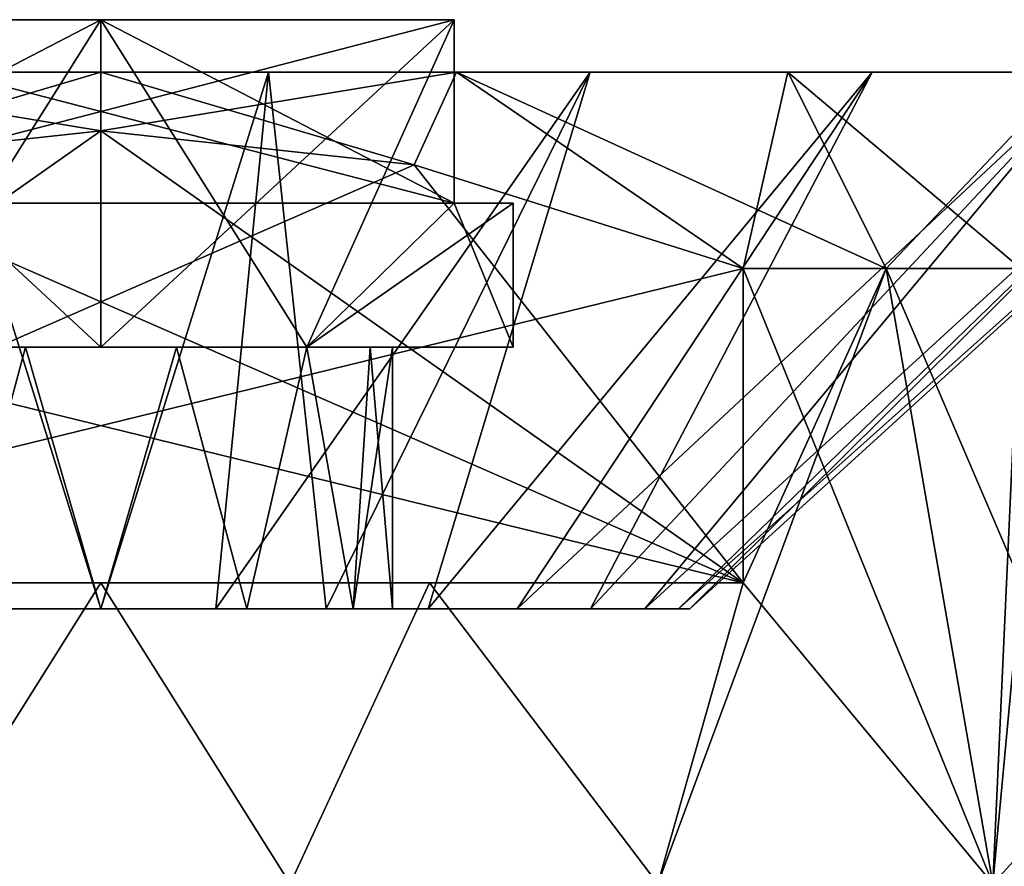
# Model space of a CAD drawing. Extents: x -265 to 265, y 0 to 1307.
# Tile 363 of 436: x -250.62 to -243.1, y 1300.13 to 1306.6. Entities that reach past the tile are written whole.
import ezdxf

# ---------------------------------------------------------------- set-up
doc = ezdxf.new("R2010")
doc.units = 0
doc.header["$LTSCALE"] = 65.185185
for name, color, linetype in [('335', 7, 'CONTINUOUS'), ('336', 7, 'CONTINUOUS'), ('337', 7, 'CONTINUOUS'), ('338', 7, 'CONTINUOUS'), ('339', 7, 'CONTINUOUS'), ('344', 7, 'CONTINUOUS'), ('345', 7, 'CONTINUOUS'), ('346', 7, 'CONTINUOUS'), ('347', 7, 'CONTINUOUS'), ('348', 7, 'CONTINUOUS'), ('349', 7, 'CONTINUOUS'), ('350', 7, 'CONTINUOUS'), ('351', 7, 'CONTINUOUS'), ('352', 7, 'CONTINUOUS'), ('353', 7, 'CONTINUOUS'), ('354', 7, 'CONTINUOUS'), ('355', 7, 'CONTINUOUS'), ('356', 7, 'CONTINUOUS'), ('357', 7, 'CONTINUOUS'), ('360', 7, 'CONTINUOUS'), ('363', 7, 'CONTINUOUS'), ('364', 7, 'CONTINUOUS')]:
    doc.layers.add(name, color=color, linetype=linetype)

msp = doc.modelspace()

# ---------------------------------------------------------------- linework, layer by layer
at = {"layer": '335', "color": 7, "linetype": 'CONTINUOUS'}
for points in [[(-245.0911, 1302.3, 10.95), (-243.1834, 1300, 9.8759), (-245.0911, 1304.7, 10.95), (-245.0911, 1302.3, 10.95)], [(-245.0911, 1304.7, 10.95), (-243.1834, 1300, 9.8759), (-244, 1304.7, 10.3923), (-245.0911, 1304.7, 10.95)], [(-244, 1304.7, 10.3923), (-243.1834, 1300, 9.8759), (-242.9715, 1302.3, 9.7262), (-244, 1304.7, 10.3923)], [(-242.9715, 1304.7, 9.7262), (-244, 1304.7, 10.3923), (-242.9715, 1302.3, 9.7262), (-242.9715, 1304.7, 9.7262)], [(-252.51, 1302.3, 11.7345), (-251.4463, 1300, 11.9125), (-250, 1302.3, 11.9999), (-252.51, 1302.3, 11.7345)], [(-251.4463, 1300, 11.9125), (-248.5537, 1300, 11.9125), (-250, 1302.3, 11.9999), (-251.4463, 1300, 11.9125)], [(-250, 1302.3, 11.9999), (-248.5537, 1300, 11.9125), (-247.49, 1302.3, 11.7345), (-250, 1302.3, 11.9999)], [(-248.5537, 1300, 11.9125), (-245.745, 1300, 11.2203), (-247.49, 1302.3, 11.7345), (-248.5537, 1300, 11.9125)], [(-247.49, 1302.3, 11.7345), (-245.745, 1300, 11.2203), (-245.0911, 1302.3, 10.95), (-247.49, 1302.3, 11.7345)], [(-245.745, 1300, 11.2203), (-243.1834, 1300, 9.8759), (-245.0911, 1302.3, 10.95), (-245.745, 1300, 11.2203)], [(-243.1834, 1300, 9.8759), (-241.0179, 1300, 7.9574), (-242.9715, 1302.3, 9.7262), (-243.1834, 1300, 9.8759)]]:
    msp.add_3dface(points, dxfattribs=at)
at = {"layer": '336', "color": 7, "linetype": 'CONTINUOUS'}
for points in [[(-248.719, 1306.2, 8.9083), (-251.281, 1306.2, 8.9083), (-255.2503, 1306.2, 9.093), (-248.719, 1306.2, 8.9083)], [(-244.7497, 1306.2, 9.093), (-248.719, 1306.2, 8.9083), (-255.2503, 1306.2, 9.093), (-244.7497, 1306.2, 9.093)], [(-255.2503, 1306.2, -9.093), (-251.281, 1306.2, -8.9083), (-244.7497, 1306.2, -9.093), (-255.2503, 1306.2, -9.093)], [(-252.718, 1306.2, 10.1421), (-244.7497, 1306.2, 9.093), (-255.2503, 1306.2, 9.093), (-252.718, 1306.2, 10.1421)], [(-252.718, 1306.2, -10.1421), (-255.2503, 1306.2, -9.093), (-247.282, 1306.2, -10.1421), (-252.718, 1306.2, -10.1421)], [(-247.282, 1306.2, -10.1421), (-255.2503, 1306.2, -9.093), (-244.7497, 1306.2, -9.093), (-247.282, 1306.2, -10.1421)], [(-247.282, 1306.2, 10.1421), (-244.7497, 1306.2, 9.093), (-252.718, 1306.2, 10.1421), (-247.282, 1306.2, 10.1421)], [(-250, 1306.2, 10.5), (-247.282, 1306.2, 10.1421), (-252.718, 1306.2, 10.1421), (-250, 1306.2, 10.5)], [(-250, 1306.2, -10.5), (-252.718, 1306.2, -10.1421), (-247.282, 1306.2, -10.1421), (-250, 1306.2, -10.5)], [(-251.281, 1306.2, -8.9083), (-248.719, 1306.2, -8.9083), (-244.7497, 1306.2, -9.093), (-251.281, 1306.2, -8.9083)], [(-246.2611, 1306.2, 8.1866), (-248.719, 1306.2, 8.9083), (-242.5755, 1306.2, 7.4245), (-246.2611, 1306.2, 8.1866)], [(-242.5755, 1306.2, 7.4245), (-248.719, 1306.2, 8.9083), (-244.7497, 1306.2, 9.093), (-242.5755, 1306.2, 7.4245)], [(-248.719, 1306.2, -8.9083), (-246.2611, 1306.2, -8.1866), (-244.7497, 1306.2, -9.093), (-248.719, 1306.2, -8.9083)], [(-244.1065, 1306.2, 6.8019), (-246.2611, 1306.2, 8.1866), (-242.5755, 1306.2, 7.4245), (-244.1065, 1306.2, 6.8019)], [(-246.2611, 1306.2, -8.1866), (-244.1065, 1306.2, -6.8019), (-242.5755, 1306.2, -7.4245), (-246.2611, 1306.2, -8.1866)], [(-244.7497, 1306.2, -9.093), (-246.2611, 1306.2, -8.1866), (-242.5755, 1306.2, -7.4245), (-244.7497, 1306.2, -9.093)], [(-242.4288, 1306.2, 4.8658), (-244.1065, 1306.2, 6.8019), (-240.907, 1306.2, 5.2503), (-242.4288, 1306.2, 4.8658)], [(-240.907, 1306.2, 5.2503), (-244.1065, 1306.2, 6.8019), (-242.5755, 1306.2, 7.4245), (-240.907, 1306.2, 5.2503)], [(-244.1065, 1306.2, -6.8019), (-242.4288, 1306.2, -4.8658), (-240.907, 1306.2, -5.2503), (-244.1065, 1306.2, -6.8019)], [(-242.5755, 1306.2, -7.4245), (-244.1065, 1306.2, -6.8019), (-240.907, 1306.2, -5.2503), (-242.5755, 1306.2, -7.4245)]]:
    msp.add_3dface(points, dxfattribs=at)
at = {"layer": '337', "color": 7, "linetype": 'CONTINUOUS'}
for points in [[(-251.281, 1306.2, 8.9083), (-248.719, 1306.2, 8.9083), (-250, 1302.1, 4.5), (-251.281, 1306.2, 8.9083)], [(-250.8776, 1302.1, 4.4136), (-251.281, 1306.2, 8.9083), (-250, 1302.1, 4.5), (-250.8776, 1302.1, 4.4136)], [(-250, 1302.1, 4.5), (-248.719, 1306.2, 8.9083), (-249.1224, 1302.1, 4.4136), (-250, 1302.1, 4.5)], [(-248.719, 1306.2, 8.9083), (-246.2611, 1306.2, 8.1866), (-249.1224, 1302.1, 4.4136), (-248.719, 1306.2, 8.9083)], [(-249.1224, 1302.1, 4.4136), (-246.2611, 1306.2, 8.1866), (-248.2779, 1302.1, 4.1574), (-249.1224, 1302.1, 4.4136)], [(-248.2779, 1302.1, 4.1574), (-246.2611, 1306.2, 8.1866), (-247.4997, 1302.1, 3.7414), (-248.2779, 1302.1, 4.1574)], [(-246.2611, 1306.2, 8.1866), (-244.1065, 1306.2, 6.8019), (-247.4997, 1302.1, 3.7414), (-246.2611, 1306.2, 8.1866)], [(-247.4997, 1302.1, 3.7414), (-244.1065, 1306.2, 6.8019), (-246.818, 1302.1, 3.182), (-247.4997, 1302.1, 3.7414)], [(-244.1065, 1306.2, 6.8019), (-242.4288, 1306.2, 4.8658), (-246.818, 1302.1, 3.182), (-244.1065, 1306.2, 6.8019)], [(-246.818, 1302.1, 3.182), (-242.4288, 1306.2, 4.8658), (-246.2586, 1302.1, 2.5003), (-246.818, 1302.1, 3.182)], [(-246.2586, 1302.1, 2.5003), (-242.4288, 1306.2, 4.8658), (-245.8426, 1302.1, 1.7221), (-246.2586, 1302.1, 2.5003)], [(-242.4288, 1306.2, 4.8658), (-241.3645, 1306.2, 2.5353), (-245.8426, 1302.1, 1.7221), (-242.4288, 1306.2, 4.8658)], [(-245.8426, 1302.1, 1.7221), (-241.3645, 1306.2, 2.5353), (-245.5864, 1302.1, 0.8776), (-245.8426, 1302.1, 1.7221)], [(-241.3645, 1306.2, 2.5353), (-241, 1306.2), (-245.5864, 1302.1, 0.8776), (-241.3645, 1306.2, 2.5353)], [(-245.5864, 1302.1, 0.8776), (-241, 1306.2), (-245.5, 1302.1), (-245.5864, 1302.1, 0.8776)]]:
    msp.add_3dface(points, dxfattribs=at)
at = {"layer": '338', "color": 7, "linetype": 'CONTINUOUS'}
for points in [[(-253.7414, 1302.1, -2.5003), (-254.1574, 1302.1, -1.7221), (-250, 1302.1, -2.2272), (-253.7414, 1302.1, -2.5003)], [(-250, 1302.1, -2.2272), (-254.1574, 1302.1, -1.7221), (-251.1142, 1302.1, -1.9287), (-250, 1302.1, -2.2272)], [(-253.7414, 1302.1, 2.5003), (-253.182, 1302.1, 3.182), (-246.2586, 1302.1, 2.5003), (-253.7414, 1302.1, 2.5003)], [(-253.7414, 1302.1, 2.5003), (-246.2586, 1302.1, 2.5003), (-250, 1302.1, 2.2272), (-253.7414, 1302.1, 2.5003)], [(-251.1142, 1302.1, 1.9287), (-253.7414, 1302.1, 2.5003), (-250, 1302.1, 2.2272), (-251.1142, 1302.1, 1.9287)], [(-246.2586, 1302.1, -2.5003), (-246.818, 1302.1, -3.182), (-253.7414, 1302.1, -2.5003), (-246.2586, 1302.1, -2.5003)], [(-246.2586, 1302.1, -2.5003), (-253.7414, 1302.1, -2.5003), (-250, 1302.1, -2.2272), (-246.2586, 1302.1, -2.5003)], [(-246.818, 1302.1, -3.182), (-253.182, 1302.1, -3.182), (-253.7414, 1302.1, -2.5003), (-246.818, 1302.1, -3.182)], [(-253.182, 1302.1, 3.182), (-252.5003, 1302.1, 3.7414), (-246.818, 1302.1, 3.182), (-253.182, 1302.1, 3.182)], [(-253.182, 1302.1, 3.182), (-246.818, 1302.1, 3.182), (-246.2586, 1302.1, 2.5003), (-253.182, 1302.1, 3.182)], [(-246.818, 1302.1, -3.182), (-247.4997, 1302.1, -3.7414), (-253.182, 1302.1, -3.182), (-246.818, 1302.1, -3.182)], [(-247.4997, 1302.1, -3.7414), (-252.5003, 1302.1, -3.7414), (-253.182, 1302.1, -3.182), (-247.4997, 1302.1, -3.7414)], [(-252.5003, 1302.1, 3.7414), (-251.7221, 1302.1, 4.1574), (-247.4997, 1302.1, 3.7414), (-252.5003, 1302.1, 3.7414)], [(-252.5003, 1302.1, 3.7414), (-247.4997, 1302.1, 3.7414), (-246.818, 1302.1, 3.182), (-252.5003, 1302.1, 3.7414)], [(-247.4997, 1302.1, -3.7414), (-248.2779, 1302.1, -4.1574), (-252.5003, 1302.1, -3.7414), (-247.4997, 1302.1, -3.7414)], [(-248.2779, 1302.1, -4.1574), (-251.7221, 1302.1, -4.1574), (-252.5003, 1302.1, -3.7414), (-248.2779, 1302.1, -4.1574)], [(-251.7221, 1302.1, 4.1574), (-250.8776, 1302.1, 4.4136), (-248.2779, 1302.1, 4.1574), (-251.7221, 1302.1, 4.1574)], [(-251.7221, 1302.1, 4.1574), (-248.2779, 1302.1, 4.1574), (-247.4997, 1302.1, 3.7414), (-251.7221, 1302.1, 4.1574)], [(-248.2779, 1302.1, -4.1574), (-249.1224, 1302.1, -4.4136), (-251.7221, 1302.1, -4.1574), (-248.2779, 1302.1, -4.1574)], [(-249.1224, 1302.1, -4.4136), (-250.8776, 1302.1, -4.4136), (-251.7221, 1302.1, -4.1574), (-249.1224, 1302.1, -4.4136)], [(-250.8776, 1302.1, 4.4136), (-250, 1302.1, 4.5), (-249.1224, 1302.1, 4.4136), (-250.8776, 1302.1, 4.4136)], [(-250.8776, 1302.1, 4.4136), (-249.1224, 1302.1, 4.4136), (-248.2779, 1302.1, 4.1574), (-250.8776, 1302.1, 4.4136)], [(-249.1224, 1302.1, -4.4136), (-250, 1302.1, -4.5), (-250.8776, 1302.1, -4.4136), (-249.1224, 1302.1, -4.4136)], [(-246.2586, 1302.1, 2.5003), (-245.8426, 1302.1, 1.7221), (-250, 1302.1, 2.2272), (-246.2586, 1302.1, 2.5003)], [(-250, 1302.1, 2.2272), (-245.8426, 1302.1, 1.7221), (-248.8858, 1302.1, 1.9287), (-250, 1302.1, 2.2272)], [(-248.8858, 1302.1, -1.9287), (-246.2586, 1302.1, -2.5003), (-250, 1302.1, -2.2272), (-248.8858, 1302.1, -1.9287)], [(-248.8858, 1302.1, 1.9287), (-245.8426, 1302.1, 1.7221), (-248.0711, 1302.1, 1.1137), (-248.8858, 1302.1, 1.9287)], [(-245.8426, 1302.1, -1.7221), (-246.2586, 1302.1, -2.5003), (-248.8858, 1302.1, -1.9287), (-245.8426, 1302.1, -1.7221)], [(-248.0711, 1302.1, -1.1137), (-245.8426, 1302.1, -1.7221), (-248.8858, 1302.1, -1.9287), (-248.0711, 1302.1, -1.1137)], [(-245.8426, 1302.1, 1.7221), (-245.5864, 1302.1, 0.8776), (-248.0711, 1302.1, 1.1137), (-245.8426, 1302.1, 1.7221)], [(-245.5864, 1302.1, 0.8776), (-245.5, 1302.1), (-248.0711, 1302.1, 1.1137), (-245.5864, 1302.1, 0.8776)], [(-245.5, 1302.1), (-247.7726, 1302.1), (-248.0711, 1302.1, 1.1137), (-245.5, 1302.1)], [(-245.5864, 1302.1, -0.8776), (-245.8426, 1302.1, -1.7221), (-248.0711, 1302.1, -1.1137), (-245.5864, 1302.1, -0.8776)], [(-247.7726, 1302.1), (-245.5864, 1302.1, -0.8776), (-248.0711, 1302.1, -1.1137), (-247.7726, 1302.1)], [(-245.5, 1302.1), (-245.5864, 1302.1, -0.8776), (-247.7726, 1302.1), (-245.5, 1302.1)]]:
    msp.add_3dface(points, dxfattribs=at)
at = {"layer": '339', "color": 7, "linetype": 'CONTINUOUS'}
for points in [[(-250, 1306.6, 3.15), (-247.3, 1306.6, 0.45), (-252.7, 1306.6, 0.45), (-250, 1306.6, 3.15)], [(-252.7, 1306.6, -0.45), (-247.3, 1306.6, -0.45), (-250, 1306.6, -3.15), (-252.7, 1306.6, -0.45)]]:
    msp.add_3dface(points, dxfattribs=at)
at = {"layer": '344', "color": 7, "linetype": 'CONTINUOUS'}
for points in [[(-243.1834, 1300, -9.8759), (-245.745, 1300, -11.2203), (-244, 1304.7, -10.3923), (-243.1834, 1300, -9.8759)], [(-244, 1304.7, -10.3923), (-245.745, 1300, -11.2203), (-245.0911, 1302.3, -10.95), (-244, 1304.7, -10.3923)], [(-245.0911, 1304.7, -10.95), (-244, 1304.7, -10.3923), (-245.0911, 1302.3, -10.95), (-245.0911, 1304.7, -10.95)], [(-242.9715, 1304.7, -9.7262), (-243.1834, 1300, -9.8759), (-244, 1304.7, -10.3923), (-242.9715, 1304.7, -9.7262)], [(-242.9715, 1302.3, -9.7262), (-243.1834, 1300, -9.8759), (-242.9715, 1304.7, -9.7262), (-242.9715, 1302.3, -9.7262)], [(-250, 1302.3, -11.9999), (-251.4463, 1300, -11.9125), (-252.51, 1302.3, -11.7345), (-250, 1302.3, -11.9999)], [(-248.5537, 1300, -11.9125), (-251.4463, 1300, -11.9125), (-250, 1302.3, -11.9999), (-248.5537, 1300, -11.9125)], [(-247.49, 1302.3, -11.7345), (-248.5537, 1300, -11.9125), (-250, 1302.3, -11.9999), (-247.49, 1302.3, -11.7345)], [(-245.745, 1300, -11.2203), (-248.5537, 1300, -11.9125), (-247.49, 1302.3, -11.7345), (-245.745, 1300, -11.2203)], [(-245.0911, 1302.3, -10.95), (-245.745, 1300, -11.2203), (-247.49, 1302.3, -11.7345), (-245.0911, 1302.3, -10.95)], [(-241.0179, 1300, -7.9574), (-243.1834, 1300, -9.8759), (-241.0917, 1302.3, -8.04), (-241.0179, 1300, -7.9574)], [(-241.0917, 1302.3, -8.04), (-243.1834, 1300, -9.8759), (-242.9715, 1302.3, -9.7262), (-241.0917, 1302.3, -8.04)]]:
    msp.add_3dface(points, dxfattribs=at)
at = {"layer": '345', "color": 7, "linetype": 'CONTINUOUS'}
for points in [[(-250.8776, 1302.1, -4.4136), (-250, 1302.1, -4.5), (-251.281, 1306.2, -8.9083), (-250.8776, 1302.1, -4.4136)], [(-251.281, 1306.2, -8.9083), (-250, 1302.1, -4.5), (-248.719, 1306.2, -8.9083), (-251.281, 1306.2, -8.9083)], [(-250, 1302.1, -4.5), (-249.1224, 1302.1, -4.4136), (-248.719, 1306.2, -8.9083), (-250, 1302.1, -4.5)], [(-249.1224, 1302.1, -4.4136), (-248.2779, 1302.1, -4.1574), (-248.719, 1306.2, -8.9083), (-249.1224, 1302.1, -4.4136)], [(-248.719, 1306.2, -8.9083), (-248.2779, 1302.1, -4.1574), (-246.2611, 1306.2, -8.1866), (-248.719, 1306.2, -8.9083)], [(-248.2779, 1302.1, -4.1574), (-247.4997, 1302.1, -3.7414), (-246.2611, 1306.2, -8.1866), (-248.2779, 1302.1, -4.1574)], [(-247.4997, 1302.1, -3.7414), (-246.818, 1302.1, -3.182), (-244.1065, 1306.2, -6.8019), (-247.4997, 1302.1, -3.7414)], [(-246.2611, 1306.2, -8.1866), (-247.4997, 1302.1, -3.7414), (-244.1065, 1306.2, -6.8019), (-246.2611, 1306.2, -8.1866)], [(-246.818, 1302.1, -3.182), (-246.2586, 1302.1, -2.5003), (-244.1065, 1306.2, -6.8019), (-246.818, 1302.1, -3.182)], [(-246.2586, 1302.1, -2.5003), (-245.8426, 1302.1, -1.7221), (-242.4288, 1306.2, -4.8658), (-246.2586, 1302.1, -2.5003)], [(-244.1065, 1306.2, -6.8019), (-246.2586, 1302.1, -2.5003), (-242.4288, 1306.2, -4.8658), (-244.1065, 1306.2, -6.8019)], [(-245.8426, 1302.1, -1.7221), (-245.5864, 1302.1, -0.8776), (-241.3645, 1306.2, -2.5353), (-245.8426, 1302.1, -1.7221)], [(-242.4288, 1306.2, -4.8658), (-245.8426, 1302.1, -1.7221), (-241.3645, 1306.2, -2.5353), (-242.4288, 1306.2, -4.8658)], [(-245.5864, 1302.1, -0.8776), (-245.5, 1302.1), (-241.3645, 1306.2, -2.5353), (-245.5864, 1302.1, -0.8776)], [(-245.5, 1302.1), (-241, 1306.2), (-241.3645, 1306.2, -2.5353), (-245.5, 1302.1)]]:
    msp.add_3dface(points, dxfattribs=at)
at = {"layer": '346', "color": 7, "linetype": 'CONTINUOUS'}
for points in [[(-250, 1306.6, -3.15), (-247.3, 1306.6, -0.45), (-250, 1304.1, -3.15), (-250, 1306.6, -3.15)], [(-250, 1304.1, -3.15), (-247.3, 1306.6, -0.45), (-248.425, 1304.1, -1.575), (-250, 1304.1, -3.15)], [(-247.3, 1306.6, -0.45), (-247.3, 1305.2, -0.45), (-248.425, 1304.1, -1.575), (-247.3, 1306.6, -0.45)], [(-248.425, 1304.1, -1.575), (-247.3, 1305.2, -0.45), (-246.85, 1305.2), (-248.425, 1304.1, -1.575)], [(-246.85, 1304.1), (-248.425, 1304.1, -1.575), (-246.85, 1305.2), (-246.85, 1304.1)]]:
    msp.add_3dface(points, dxfattribs=at)
at = {"layer": '347', "color": 7, "linetype": 'CONTINUOUS'}
for points in [[(-247.3, 1306.6, 0.45), (-250, 1306.6, 3.15), (-247.3, 1305.2, 0.45), (-247.3, 1306.6, 0.45)], [(-247.3, 1305.2, 0.45), (-250, 1306.6, 3.15), (-248.425, 1304.1, 1.575), (-247.3, 1305.2, 0.45)], [(-248.425, 1304.1, 1.575), (-250, 1306.6, 3.15), (-250, 1304.1, 3.15), (-248.425, 1304.1, 1.575)], [(-246.85, 1304.1), (-247.3, 1305.2, 0.45), (-248.425, 1304.1, 1.575), (-246.85, 1304.1)], [(-246.85, 1304.1), (-246.85, 1305.2), (-247.3, 1305.2, 0.45), (-246.85, 1304.1)]]:
    msp.add_3dface(points, dxfattribs=at)
at = {"layer": '348', "color": 7, "linetype": 'CONTINUOUS'}
for points in [[(-250, 1306.6, 3.15), (-252.7, 1306.6, 0.45), (-250, 1304.1, 3.15), (-250, 1306.6, 3.15)], [(-250, 1304.1, 3.15), (-252.7, 1306.6, 0.45), (-251.575, 1304.1, 1.575), (-250, 1304.1, 3.15)]]:
    msp.add_3dface(points, dxfattribs=at)
at = {"layer": '349', "color": 7, "linetype": 'CONTINUOUS'}
for points in [[(-252.7, 1306.6, -0.45), (-250, 1306.6, -3.15), (-252.7, 1305.2, -0.45), (-252.7, 1306.6, -0.45)], [(-252.7, 1305.2, -0.45), (-250, 1306.6, -3.15), (-251.575, 1304.1, -1.575), (-252.7, 1305.2, -0.45)], [(-250, 1306.6, -3.15), (-250, 1304.1, -3.15), (-251.575, 1304.1, -1.575), (-250, 1306.6, -3.15)]]:
    msp.add_3dface(points, dxfattribs=at)
at = {"layer": '350', "color": 7, "linetype": 'CONTINUOUS'}
for points in [[(-251.575, 1304.1, -1.575), (-250, 1304.1, -3.15), (-250.5768, 1304.1, -2.1513), (-251.575, 1304.1, -1.575)], [(-250, 1304.1, 3.15), (-251.575, 1304.1, 1.575), (-250.5768, 1304.1, 2.1513), (-250, 1304.1, 3.15)], [(-250.5768, 1304.1, -2.1513), (-250, 1304.1, -3.15), (-249.4232, 1304.1, -2.1513), (-250.5768, 1304.1, -2.1513)], [(-249.4232, 1304.1, 2.1513), (-250, 1304.1, 3.15), (-250.5768, 1304.1, 2.1513), (-249.4232, 1304.1, 2.1513)], [(-250, 1304.1, -3.15), (-248.425, 1304.1, -1.575), (-249.4232, 1304.1, -2.1513), (-250, 1304.1, -3.15)], [(-248.425, 1304.1, 1.575), (-250, 1304.1, 3.15), (-249.4232, 1304.1, 2.1513), (-248.425, 1304.1, 1.575)], [(-248.425, 1304.1, -1.575), (-246.85, 1304.1), (-247.9423, 1304.1, -0.8527), (-248.425, 1304.1, -1.575)], [(-246.85, 1304.1), (-248.425, 1304.1, 1.575), (-247.9423, 1304.1, 0.8527), (-246.85, 1304.1)], [(-247.9423, 1304.1, -0.8527), (-246.85, 1304.1), (-247.7726, 1304.1), (-247.9423, 1304.1, -0.8527)], [(-247.7726, 1304.1), (-246.85, 1304.1), (-247.9423, 1304.1, 0.8527), (-247.7726, 1304.1)]]:
    msp.add_3dface(points, dxfattribs=at)
at = {"layer": '351', "color": 7, "linetype": 'CONTINUOUS'}
for points in [[(-251.575, 1304.1, 1.575), (-251.1142, 1302.1, 1.9287), (-250.5768, 1304.1, 2.1513), (-251.575, 1304.1, 1.575)], [(-251.1142, 1302.1, 1.9287), (-250, 1302.1, 2.2272), (-250.5768, 1304.1, 2.1513), (-251.1142, 1302.1, 1.9287)], [(-250, 1302.1, 2.2272), (-249.4232, 1304.1, 2.1513), (-250.5768, 1304.1, 2.1513), (-250, 1302.1, 2.2272)], [(-250, 1302.1, 2.2272), (-248.8858, 1302.1, 1.9287), (-249.4232, 1304.1, 2.1513), (-250, 1302.1, 2.2272)], [(-248.8858, 1302.1, 1.9287), (-248.425, 1304.1, 1.575), (-249.4232, 1304.1, 2.1513), (-248.8858, 1302.1, 1.9287)], [(-248.425, 1304.1, 1.575), (-248.8858, 1302.1, 1.9287), (-248.0711, 1302.1, 1.1137), (-248.425, 1304.1, 1.575)], [(-248.425, 1304.1, 1.575), (-248.0711, 1302.1, 1.1137), (-247.9423, 1304.1, 0.8527), (-248.425, 1304.1, 1.575)], [(-248.0711, 1302.1, 1.1137), (-247.7726, 1302.1), (-247.9423, 1304.1, 0.8527), (-248.0711, 1302.1, 1.1137)], [(-247.7726, 1302.1), (-247.7726, 1304.1), (-247.9423, 1304.1, 0.8527), (-247.7726, 1302.1)]]:
    msp.add_3dface(points, dxfattribs=at)
at = {"layer": '352', "color": 7, "linetype": 'CONTINUOUS'}
for points in [[(-251.1142, 1302.1, -1.9287), (-251.575, 1304.1, -1.575), (-250.5768, 1304.1, -2.1513), (-251.1142, 1302.1, -1.9287)], [(-250, 1302.1, -2.2272), (-251.1142, 1302.1, -1.9287), (-250.5768, 1304.1, -2.1513), (-250, 1302.1, -2.2272)], [(-250, 1302.1, -2.2272), (-250.5768, 1304.1, -2.1513), (-249.4232, 1304.1, -2.1513), (-250, 1302.1, -2.2272)], [(-248.8858, 1302.1, -1.9287), (-250, 1302.1, -2.2272), (-249.4232, 1304.1, -2.1513), (-248.8858, 1302.1, -1.9287)], [(-248.425, 1304.1, -1.575), (-248.8858, 1302.1, -1.9287), (-249.4232, 1304.1, -2.1513), (-248.425, 1304.1, -1.575)], [(-248.425, 1304.1, -1.575), (-248.0711, 1302.1, -1.1137), (-248.8858, 1302.1, -1.9287), (-248.425, 1304.1, -1.575)], [(-248.0711, 1302.1, -1.1137), (-248.425, 1304.1, -1.575), (-247.9423, 1304.1, -0.8527), (-248.0711, 1302.1, -1.1137)], [(-247.7726, 1302.1), (-248.0711, 1302.1, -1.1137), (-247.7726, 1304.1), (-247.7726, 1302.1)], [(-248.0711, 1302.1, -1.1137), (-247.9423, 1304.1, -0.8527), (-247.7726, 1304.1), (-248.0711, 1302.1, -1.1137)]]:
    msp.add_3dface(points, dxfattribs=at)
at = {"layer": '353', "color": 7, "linetype": 'CONTINUOUS'}
for points in [[(-247.3, 1305.2, 0.45), (-247.3, 1305.2, -0.45), (-252.7, 1305.2, -0.45), (-247.3, 1305.2, 0.45)], [(-252.7, 1305.2, 0.45), (-247.3, 1305.2, 0.45), (-252.7, 1305.2, -0.45), (-252.7, 1305.2, 0.45)], [(-246.85, 1305.2), (-247.3, 1305.2, -0.45), (-247.3, 1305.2, 0.45), (-246.85, 1305.2)]]:
    msp.add_3dface(points, dxfattribs=at)
at = {"layer": '354', "color": 7, "linetype": 'CONTINUOUS'}
for points in [[(-252.7, 1306.6, 0.45), (-247.3, 1306.6, 0.45), (-252.7, 1305.2, 0.45), (-252.7, 1306.6, 0.45)], [(-247.3, 1306.6, 0.45), (-247.3, 1305.2, 0.45), (-252.7, 1305.2, 0.45), (-247.3, 1306.6, 0.45)]]:
    msp.add_3dface(points, dxfattribs=at)
at = {"layer": '355', "color": 7, "linetype": 'CONTINUOUS'}
for points in [[(-247.3, 1306.6, -0.45), (-252.7, 1306.6, -0.45), (-247.3, 1305.2, -0.45), (-247.3, 1306.6, -0.45)], [(-247.3, 1305.2, -0.45), (-252.7, 1306.6, -0.45), (-252.7, 1305.2, -0.45), (-247.3, 1305.2, -0.45)]]:
    msp.add_3dface(points, dxfattribs=at)
at = {"layer": '356', "color": 7, "linetype": 'CONTINUOUS'}
for points in [[(-254.9089, 1302.3, 10.95), (-252.51, 1302.3, 11.7345), (-245.0911, 1302.3, 10.95), (-254.9089, 1302.3, 10.95)], [(-245.0911, 1302.3, -10.95), (-247.49, 1302.3, -11.7345), (-254.9089, 1302.3, -10.95), (-245.0911, 1302.3, -10.95)], [(-247.49, 1302.3, -11.7345), (-252.51, 1302.3, -11.7345), (-254.9089, 1302.3, -10.95), (-247.49, 1302.3, -11.7345)], [(-252.51, 1302.3, 11.7345), (-250, 1302.3, 11.9999), (-247.49, 1302.3, 11.7345), (-252.51, 1302.3, 11.7345)], [(-252.51, 1302.3, 11.7345), (-247.49, 1302.3, 11.7345), (-245.0911, 1302.3, 10.95), (-252.51, 1302.3, 11.7345)], [(-247.49, 1302.3, -11.7345), (-250, 1302.3, -11.9999), (-252.51, 1302.3, -11.7345), (-247.49, 1302.3, -11.7345)]]:
    msp.add_3dface(points, dxfattribs=at)
at = {"layer": '357', "color": 7, "linetype": 'CONTINUOUS'}
for points in [[(-247.6062, 1305.4914, -10.95), (-254.9089, 1302.3, -10.95), (-249.9995, 1305.75, -10.95), (-247.6062, 1305.4914, -10.95)], [(-249.9995, 1305.75, -10.95), (-254.9089, 1302.3, -10.95), (-252.3932, 1305.4915, -10.95), (-249.9995, 1305.75, -10.95)], [(-245.0911, 1304.7, -10.95), (-254.9089, 1302.3, -10.95), (-247.6062, 1305.4914, -10.95), (-245.0911, 1304.7, -10.95)], [(-245.0911, 1304.7, -10.95), (-245.0911, 1302.3, -10.95), (-254.9089, 1302.3, -10.95), (-245.0911, 1304.7, -10.95)]]:
    msp.add_3dface(points, dxfattribs=at)
at = {"layer": '360', "color": 7, "linetype": 'CONTINUOUS'}
for points in [[(-252.3938, 1305.4914, 10.95), (-245.0911, 1302.3, 10.95), (-250.0005, 1305.75, 10.95), (-252.3938, 1305.4914, 10.95)], [(-250.0005, 1305.75, 10.95), (-245.0911, 1302.3, 10.95), (-247.6068, 1305.4915, 10.95), (-250.0005, 1305.75, 10.95)], [(-254.9089, 1304.7, 10.95), (-245.0911, 1302.3, 10.95), (-252.3938, 1305.4914, 10.95), (-254.9089, 1304.7, 10.95)], [(-245.0911, 1302.3, 10.95), (-245.0911, 1304.7, 10.95), (-247.6068, 1305.4915, 10.95), (-245.0911, 1302.3, 10.95)], [(-254.9089, 1304.7, 10.95), (-254.9089, 1302.3, 10.95), (-245.0911, 1302.3, 10.95), (-254.9089, 1304.7, 10.95)]]:
    msp.add_3dface(points, dxfattribs=at)
at = {"layer": '363', "color": 7, "linetype": 'CONTINUOUS'}
for points in [[(-250, 1306.2, 10.5), (-252.718, 1306.2, 10.1421), (-250.0005, 1305.75, 10.95), (-250, 1306.2, 10.5)], [(-252.718, 1306.2, 10.1421), (-252.3938, 1305.4914, 10.95), (-250.0005, 1305.75, 10.95), (-252.718, 1306.2, 10.1421)], [(-250, 1306.2, 10.5), (-250.0005, 1305.75, 10.95), (-247.6068, 1305.4915, 10.95), (-250, 1306.2, 10.5)], [(-247.282, 1306.2, 10.1421), (-250, 1306.2, 10.5), (-247.6068, 1305.4915, 10.95), (-247.282, 1306.2, 10.1421)], [(-245.0911, 1304.7, 10.95), (-247.282, 1306.2, 10.1421), (-247.6068, 1305.4915, 10.95), (-245.0911, 1304.7, 10.95)], [(-245.0911, 1304.7, 10.95), (-244, 1304.7, 10.3923), (-247.282, 1306.2, 10.1421), (-245.0911, 1304.7, 10.95)], [(-244, 1304.7, 10.3923), (-244.7497, 1306.2, 9.093), (-247.282, 1306.2, 10.1421), (-244, 1304.7, 10.3923)], [(-244, 1304.7, 10.3923), (-242.9715, 1304.7, 9.7262), (-244.7497, 1306.2, 9.093), (-244, 1304.7, 10.3923)], [(-242.9715, 1304.7, 9.7262), (-242.5755, 1306.2, 7.4245), (-244.7497, 1306.2, 9.093), (-242.9715, 1304.7, 9.7262)]]:
    msp.add_3dface(points, dxfattribs=at)
at = {"layer": '364', "color": 7, "linetype": 'CONTINUOUS'}
for points in [[(-252.718, 1306.2, -10.1421), (-250, 1306.2, -10.5), (-252.3932, 1305.4915, -10.95), (-252.718, 1306.2, -10.1421)], [(-250, 1306.2, -10.5), (-249.9995, 1305.75, -10.95), (-252.3932, 1305.4915, -10.95), (-250, 1306.2, -10.5)], [(-250, 1306.2, -10.5), (-247.282, 1306.2, -10.1421), (-249.9995, 1305.75, -10.95), (-250, 1306.2, -10.5)], [(-247.282, 1306.2, -10.1421), (-247.6062, 1305.4914, -10.95), (-249.9995, 1305.75, -10.95), (-247.282, 1306.2, -10.1421)], [(-247.282, 1306.2, -10.1421), (-245.0911, 1304.7, -10.95), (-247.6062, 1305.4914, -10.95), (-247.282, 1306.2, -10.1421)], [(-245.0911, 1304.7, -10.95), (-247.282, 1306.2, -10.1421), (-244.7497, 1306.2, -9.093), (-245.0911, 1304.7, -10.95)], [(-244, 1304.7, -10.3923), (-245.0911, 1304.7, -10.95), (-244.7497, 1306.2, -9.093), (-244, 1304.7, -10.3923)], [(-244, 1304.7, -10.3923), (-244.7497, 1306.2, -9.093), (-242.5755, 1306.2, -7.4245), (-244, 1304.7, -10.3923)], [(-242.9715, 1304.7, -9.7262), (-244, 1304.7, -10.3923), (-242.5755, 1306.2, -7.4245), (-242.9715, 1304.7, -9.7262)]]:
    msp.add_3dface(points, dxfattribs=at)

doc.saveas('drawing.dxf')
